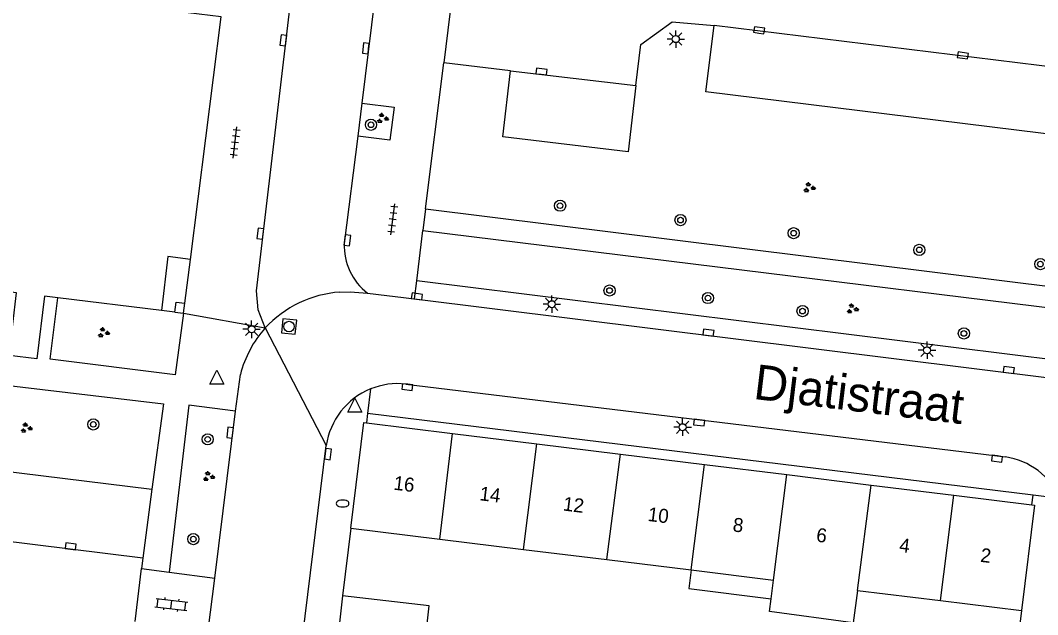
# Model space of a CAD drawing. Extents: x 131000 to 133014, y 396499 to 399001.
# Drawn here: x 132167.8 to 132240.5, y 396815.3 to 396857.9 of the extents above; entities that cross this region are included whole.
import ezdxf

# ---------------------------------------------------------------- set-up
doc = ezdxf.new("R2010")
doc.units = 0
for name, color, linetype in [('gg-afsc-muur', 7, 'Continuous'), ('gg-anno-huisnummerreeks BGT', 7, 'Continuous'), ('gg-anno-openbare ruimte label', 7, 'Continuous'), ('gg-bbg-bijgebouw', 7, 'Continuous'), ('gg-bbg-gedigitaliseerde bebouwing', 7, 'Continuous'), ('gg-bbg-gedigitaliseerde bijgebouw', 7, 'Continuous'), ('gg-bbg-hoofdgebouw', 7, 'Continuous'), ('gg-bbg-luifel en loopbrug', 7, 'Continuous'), ('gg-bbg-onder overbouw', 7, 'Continuous'), ('gg-bbg-pand overbouw', 7, 'Continuous'), ('gg-bbg-pilaar onder overbouw', 7, 'Continuous'), ('gg-bbg-pilaar pand', 7, 'Continuous'), ('gg-bbg-tussenscheiding', 7, 'Continuous'), ('gg-knt-verharding', 7, 'Continuous'), ('gg-knt-verharding nz', 7, 'Continuous'), ('gt-grn-weggrens', 7, 'Continuous'), ('gt-symb-boom', 7, 'Continuous'), ('gt-symb-brandkraan', 7, 'Continuous'), ('gt-symb-groenvak', 7, 'Continuous'), ('gt-symb-klinker verharding', 7, 'Continuous'), ('gt-symb-kolk', 7, 'Continuous'), ('gt-symb-lichtmast', 7, 'Continuous'), ('gt-symb-rioolschacht', 7, 'Continuous'), ('gt-symb-tegel verharding', 7, 'Continuous'), ('gt-symb-waterafsluiter', 7, 'Continuous')]:
    doc.layers.add(name, color=color, linetype=linetype)

# ---------------------------------------------------------------- blocks, each defined once
blk = doc.blocks.new('gt0-BOOM')
at = {"layer": 'gt-symb-boom'}
for radius in [0.4, 0.2]:
    blk.add_circle((0, 0), radius, dxfattribs=at)
blk = doc.blocks.new('gt0-GRVAK')
at = {"layer": 'gt-symb-groenvak'}
for p, q in [((-0.11, 0.189), (-0.228, 0.24)), ((-0.182, 0.153), (0.088, 0.153)), ((-0.091, 0.211), (-0.156, 0.322)), ((-0.047, 0.214), (-0.047, 0.393)), ((-0.004, 0.211), (0.061, 0.322)), ((0.015, 0.189), (0.133, 0.24)), ((0.262, -0.052), (0.197, 0.059)), ((0.305, -0.049), (0.305, 0.13)), ((0.349, -0.052), (0.414, 0.059)), ((-0.245, -0.228), (-0.363, -0.177)), ((-0.318, -0.264), (-0.047, -0.264)), ((-0.226, -0.206), (-0.291, -0.095)), ((-0.183, -0.203), (-0.183, -0.024)), ((-0.139, -0.206), (-0.074, -0.095)), ((-0.12, -0.228), (-0.002, -0.177)), ((0.243, -0.074), (0.125, -0.023)), ((0.17, -0.11), (0.441, -0.11)), ((0.368, -0.074), (0.486, -0.023))]:
    blk.add_line(p, q, dxfattribs=at)
blk = doc.blocks.new('gt0-KOLK')
at = {"layer": 'gt-symb-kolk'}
blk.add_lwpolyline([(0, 0), (0.375, 0), (0.375, 0.4), (-0.375, 0.4), (-0.375, 0), (0, 0)], dxfattribs=at)
blk = doc.blocks.new('gt0-LMAST')
at = {"layer": 'gt-symb-lichtmast'}
for p, q in [((-0.182, 0.173), (-0.447, 0.438)), ((-0.005, 0.246), (-0.005, 0.621)), ((0.172, 0.173), (0.437, 0.438)), ((-0.255, -0.004), (-0.63, -0.004)), ((-0.182, -0.181), (-0.447, -0.446)), ((-0.005, -0.254), (-0.005, -0.629)), ((0.437, -0.446), (0.172, -0.181)), ((0.245, -0.004), (0.62, -0.004))]:
    blk.add_line(p, q, dxfattribs=at)
blk.add_circle((-0.005, -0.004), 0.25, dxfattribs=at)
blk = doc.blocks.new('gt0-TEG1')
at = {"layer": 'gt-symb-tegel verharding'}
for p, q in [((-1.125, 0), (1.125, 0)), ((-0.9, -0.25), (-0.9, 0.25)), ((-0.45, -0.25), (-0.45, 0.25)), ((0, -0.25), (0, 0.25)), ((0.45, -0.25), (0.45, 0.25)), ((0.9, -0.25), (0.9, 0.25))]:
    blk.add_line(p, q, dxfattribs=at)
blk = doc.blocks.new('gt0-WAFSL')
at = {"layer": 'gt-symb-waterafsluiter'}
for p, q in [((-0.5, -0.333), (0, 0.667)), ((0, 0.667), (0.5, -0.333)), ((0.5, -0.333), (-0.5, -0.333))]:
    blk.add_line(p, q, dxfattribs=at)
blk = doc.blocks.new('gt0-RS')
at = {"layer": 'gt-symb-rioolschacht'}
blk.add_lwpolyline([(-0.5, -0.5), (0.5, -0.5), (0.5, 0.5), (-0.5, 0.5)], close=True, dxfattribs=at)
blk.add_circle((0, 0), 0.375, dxfattribs=at)
blk = doc.blocks.new('gt0-BR')
at = {"layer": 'gt-symb-brandkraan'}
for centre, radius, start, end in [((-0.244, 0), 0.206, 107.56694, 252.43307), ((0.599, -2.664), 3, 106.89205, 107.56694), ((0, -0.691), 0.938, 73.10799, 106.89205), ((-0.599, -2.664), 3, 72.43309, 73.10799), ((0.244, 0), 0.206, 287.56695, 72.43309), ((0.599, 2.664), 3, 252.43307, 253.10797), ((0, 0.691), 0.938, 253.10797, 286.89206), ((-0.599, 2.664), 3, 286.89206, 287.56695)]:
    blk.add_arc(centre, radius, start, end, dxfattribs=at)
blk = doc.blocks.new('gt0-KL1')
at = {"layer": 'gt-symb-klinker verharding'}
for p, q in [((-1.15, 0.3), (1.15, 0.3)), ((-1, -0.3), (-1, 0.3)), ((-0.5, 0.3), (-0.5, 0.45)), ((0, -0.3), (0, 0.3)), ((0.5, 0.3), (0.5, 0.45)), ((1, -0.3), (1, 0.3)), ((-1.15, -0.3), (1.15, -0.3)), ((-0.5, -0.45), (-0.5, -0.3)), ((0.5, -0.45), (0.5, -0.3))]:
    blk.add_line(p, q, dxfattribs=at)

msp = doc.modelspace()

# ---------------------------------------------------------------- linework, layer by layer
at = {"layer": 'gg-afsc-muur'}
for p, q in [((132191.38, 396821.52), (132190.8, 396816.68)), ((132239.35, 396815.63), (132238.59, 396809.18))]:
    msp.add_line(p, q, dxfattribs=at)
at = {"layer": 'gg-bbg-bijgebouw'}
msp.add_line((132190.8, 396816.68), (132190.36, 396812.8), dxfattribs=at)
at = {"layer": 'gg-bbg-gedigitaliseerde bebouwing'}
for p, q in [((132191.38, 396821.52), (132197.755, 396820.737)), ((132197.755, 396820.737), (132203.744, 396820.002)), ((132203.744, 396820.002), (132209.69, 396819.272)), ((132209.69, 396819.272), (132215.733, 396818.53)), ((132215.733, 396818.53), (132221.621, 396817.807)), ((132221.444, 396816.469), (132221.621, 396817.807)), ((132227.614, 396817.071), (132233.548, 396816.342)), ((132233.548, 396816.342), (132239.35, 396815.63))]:
    msp.add_line(p, q, dxfattribs=at)
msp.add_lwpolyline([(132227.614, 396817.071), (132227.308, 396814.76), (132221.322, 396815.553), (132221.444, 396816.469)], dxfattribs=at)
at = {"layer": 'gg-bbg-gedigitaliseerde bijgebouw'}
msp.add_lwpolyline([(132196.553, 396812.09), (132196.993, 396815.971), (132190.8, 396816.68)], dxfattribs=at)
at = {"layer": 'gg-bbg-hoofdgebouw'}
for p, q in [((132177.84, 396837.1), (132170.44, 396837.994)), ((132192.499, 396829.047), (132198.662, 396828.289)), ((132198.662, 396828.289), (132204.685, 396827.548)), ((132204.685, 396827.548), (132210.667, 396826.813)), ((132210.667, 396826.813), (132216.671, 396826.074)), ((132216.671, 396826.074), (132222.569, 396825.349)), ((132222.569, 396825.349), (132228.612, 396824.606)), ((132228.612, 396824.606), (132234.514, 396823.88)), ((132234.514, 396823.88), (132240.101, 396823.193))]:
    msp.add_line(p, q, dxfattribs=at)
for points in [[(132179.91, 396840.75), (132182.12, 396858.1), (132175.82, 396858.86), (132179.44, 396888.49), (132176.48, 396888.85), (132176.8, 396891.43), (132184.34, 396890.51)], [(132170.44, 396837.994), (132169.48, 396838.11), (132168.93, 396833.64), (132166.94, 396833.88), (132167.48, 396838.35), (132166.507, 396838.47)], [(132191.38, 396821.52), (132192.31, 396829.07), (132192.499, 396829.047)], [(132240.101, 396823.193), (132240.29, 396823.17), (132239.35, 396815.63)]]:
    msp.add_lwpolyline(points, dxfattribs=at)
at = {"layer": 'gg-bbg-luifel en loopbrug'}
msp.add_lwpolyline([(132215.733, 396818.53), (132215.568, 396817.193), (132221.444, 396816.469)], dxfattribs=at)
at = {"layer": 'gg-bbg-onder overbouw'}
msp.add_lwpolyline([(132179.91, 396840.75), (132178.31, 396840.95), (132177.84, 396837.1)], dxfattribs=at)
at = {"layer": 'gg-bbg-pand overbouw'}
for p, q in [((132179.51, 396837.613), (132179.91, 396840.75)), ((132178.804, 396836.984), (132177.84, 396837.1))]:
    msp.add_line(p, q, dxfattribs=at)
at = {"layer": 'gg-bbg-pilaar onder overbouw'}
msp.add_lwpolyline([(132178.804, 396836.984), (132178.893, 396837.683), (132179.51, 396837.613)], dxfattribs=at)
at = {"layer": 'gg-bbg-pilaar pand'}
for p, q in [((132179.42, 396836.91), (132179.51, 396837.613)), ((132178.804, 396836.984), (132179.42, 396836.91))]:
    msp.add_line(p, q, dxfattribs=at)
at = {"layer": 'gg-bbg-tussenscheiding'}
for p, q in [((132197.755, 396820.737), (132198.662, 396828.289)), ((132203.744, 396820.002), (132204.685, 396827.548)), ((132209.69, 396819.272), (132210.667, 396826.813)), ((132215.733, 396818.53), (132216.671, 396826.074)), ((132221.621, 396817.807), (132222.569, 396825.349)), ((132227.614, 396817.071), (132228.612, 396824.606)), ((132233.548, 396816.342), (132234.514, 396823.88))]:
    msp.add_line(p, q, dxfattribs=at)
at = {"layer": 'gg-knt-verharding'}
for p, q in [((132193.484, 396862.461), (132192.171, 396851.932)), ((132198.68, 396860.094), (132198.027, 396854.81)), ((132196.735, 396844.358), (132198.027, 396854.81)), ((132202.816, 396854.243), (132198.027, 396854.81)), ((132192.171, 396851.932), (132191.876, 396849.568)), ((132191.876, 396849.568), (132190.919, 396841.893)), ((132196.735, 396844.358), (132248.72, 396837.896)), ((132196.1, 396839.22), (132196.545, 396842.822)), ((132196.545, 396842.822), (132248.559, 396836.394)), ((132248.129, 396832.742), (132196.1, 396839.22)), ((132192.58, 396838.34), (132195.939, 396837.923)), ((132195.939, 396837.923), (132241.53, 396832.26)), ((132155.142, 396833.139), (132177.999, 396830.407)), ((132183.149, 396829.886), (132183.489, 396832.514)), ((132195.31, 396831.83), (132238.204, 396826.615)), ((132177.999, 396830.407), (132177.15, 396824.3)), ((132181.658, 396817.943), (132183.149, 396829.886)), ((132192.582, 396829.732), (132192.499, 396829.047)), ((132240.184, 396823.878), (132192.582, 396829.732)), ((132155.36, 396826.98), (132177.15, 396824.3)), ((132178.006, 396733.8), (132189.63, 396827.43)), ((132177.15, 396824.3), (132176.515, 396819.373)), ((132240.101, 396823.193), (132240.184, 396823.878)), ((132176.515, 396819.373), (132176.42, 396818.64)), ((132175.96, 396814.84), (132176.42, 396818.64)), ((132176.42, 396818.64), (132178.393, 396818.364)), ((132178.393, 396818.364), (132181.658, 396817.943)), ((132181.19, 396814.189), (132181.658, 396817.943))]:
    msp.add_line(p, q, dxfattribs=at)
for points in [[(132185.267, 396835.842), (132184.77, 396837.13), (132184.63, 396838.49), (132187.15, 396859.715)], [(132211.773, 396853.181), (132212.12, 396856.12), (132214.37, 396857.75), (132217.367, 396857.491)], [(132243.262, 396854.286), (132242.674, 396849.538), (132216.778, 396852.732), (132217.367, 396857.491)], [(132211.773, 396853.181), (132211.214, 396848.45), (132202.257, 396849.507), (132202.816, 396854.243)], [(132192.171, 396851.932), (132194.48, 396851.644), (132194.187, 396849.28), (132191.876, 396849.568)], [(132179.42, 396836.91), (132178.83, 396832.48), (132169.89, 396833.6), (132170.44, 396837.994)], [(132190.608, 396838.406), (132191.339, 396838.423), (132192.58, 396838.34)], [(132183.149, 396829.886), (132179.81, 396830.332), (132178.393, 396818.364)]]:
    msp.add_lwpolyline(points, dxfattribs=at)
for centre, radius, start, end in [((132195.12, 396841.692), 4.206, 177.26333, 232.84812), ((132191.153, 396830.425), 7.999, 93.90826, 137.37933), ((132191.146, 396830.562), 7.902, 138.07292, 165.69993), ((132194.735, 396826.704), 5.157, 112.05488, 171.90213), ((132194.738, 396826.711), 5.15, 83.62219, 112.11378), ((132237.482, 396821.64), 5.027, 23.49544, 81.74855)]:
    msp.add_arc(centre, radius, start, end, dxfattribs=at)
at = {"layer": 'gg-knt-verharding nz'}
for p, q in [((132243.262, 396854.286), (132217.367, 396857.491)), ((132202.816, 396854.243), (132211.773, 396853.181)), ((132176.515, 396819.373), (132143.534, 396823.49))]:
    msp.add_line(p, q, dxfattribs=at)
at = {"layer": 'gt-grn-weggrens'}
for p, q in [((132196.735, 396844.358), (132196.545, 396842.822)), ((132195.939, 396837.923), (132196.1, 396839.22)), ((132179.42, 396836.91), (132185.267, 396835.842)), ((132185.267, 396835.842), (132189.63, 396827.43)), ((132192.799, 396831.483), (132192.582, 396829.732)), ((132242.093, 396823.644), (132240.184, 396823.878))]:
    msp.add_line(p, q, dxfattribs=at)

# ---------------------------------------------------------------- block references
at = {"layer": 'gt-symb-boom'}
for p in [(132192.825, 396850.38), (132206.352, 396844.588), (132214.965, 396843.559), (132223.057, 396842.626), (132232.041, 396841.431), (132240.704, 396840.412), (132209.892, 396838.523), (132216.927, 396837.984), (132235.233, 396835.452), (132172.968, 396828.943), (132181.152, 396827.877), (132180.125, 396820.738)]:
    msp.add_blockref('gt0-BOOM', p, dxfattribs=at)
at = {"layer": 'gt-symb-boom', "rotation": 82.93185994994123}
msp.add_blockref('gt0-BOOM', (132223.692, 396837.049), dxfattribs=at)
at = {"layer": 'gt-symb-brandkraan'}
msp.add_blockref('gt0-BR', (132190.798, 396823.286), dxfattribs=at)
at = {"layer": 'gt-symb-groenvak'}
for p in [(132193.642, 396850.833), (132224.158, 396845.882), (132227.246, 396837.204), (132173.689, 396835.502), (132168.166, 396828.683), (132181.206, 396825.208)]:
    msp.add_blockref('gt0-GRVAK', p, dxfattribs=at)
at = {"layer": 'gt-symb-klinker verharding', "rotation": -7.068140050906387}
msp.add_blockref('gt0-KL1', (132178.557, 396816.059), dxfattribs=at)
at = {"layer": 'gt-symb-kolk'}
for p, rotation in [((132186.758, 396856.394), 82.46974665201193), ((132220.56, 396856.944), -8.680850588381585), ((132192.657, 396855.828), 83.63574600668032), ((132235.128, 396855.143), -8.105793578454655), ((132205, 396853.99), -6.428747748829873), ((132185.114, 396842.566), 83.10945167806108), ((132190.938, 396842.139), -97.4091840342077), ((132196.082, 396837.905), -8.4542617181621), ((132216.94, 396835.314), -7.181878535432), ((132238.419, 396832.644), -7.238726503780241), ((132195.457, 396831.812), 173.10945168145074), ((132216.322, 396829.275), 173.1663276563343), ((132182.95, 396828.32), 82.87498365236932), ((132189.552, 396826.843), -97.181878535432), ((132237.628, 396826.685), 172.46974665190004), ((132171.332, 396820.02), -7.125016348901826)]:
    msp.add_blockref('gt0-KOLK', p, dxfattribs=dict(at, rotation=rotation))
at = {"layer": 'gt-symb-lichtmast'}
for p in [(132214.633, 396856.512), (132205.762, 396837.549), (132184.292, 396835.753), (132232.603, 396834.254), (132215.122, 396828.749)]:
    msp.add_blockref('gt0-LMAST', p, dxfattribs=at)
at = {"layer": 'gt-symb-rioolschacht', "rotation": -95.85309129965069}
msp.add_blockref('gt0-RS', (132186.965, 396835.944), dxfattribs=at)
at = {"layer": 'gt-symb-tegel verharding'}
for p, rotation in [((132183.112, 396849.106), 83.22321716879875), ((132194.384, 396843.613), 82.8749836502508)]:
    msp.add_blockref('gt0-TEG1', p, dxfattribs=dict(at, rotation=rotation))
at = {"layer": 'gt-symb-waterafsluiter'}
for p in [(132181.813, 396832.157), (132191.669, 396830.145)]:
    msp.add_blockref('gt0-WAFSL', p, dxfattribs=at)

# ---------------------------------------------------------------- texts
at = {"layer": 'gg-anno-huisnummerreeks BGT'}
for s, p in [('16', (132194.401, 396824.28)), ('14', (132200.552, 396823.523)), ('12', (132206.523, 396822.789)), ('10', (132212.584, 396822.043)), ('8', (132218.663, 396821.295)), ('6', (132224.633, 396820.561)), ('4', (132230.569, 396819.831)), ('2', (132236.376, 396819.117))]:
    msp.add_text(s, height=1, rotation=353, dxfattribs=at).set_placement(p)
at = {"layer": 'gg-anno-openbare ruimte label'}
msp.add_text('Djatistraat', height=2.5, rotation=353.1, dxfattribs=at).set_placement((132220.12, 396830.775))

doc.saveas('drawing.dxf')
